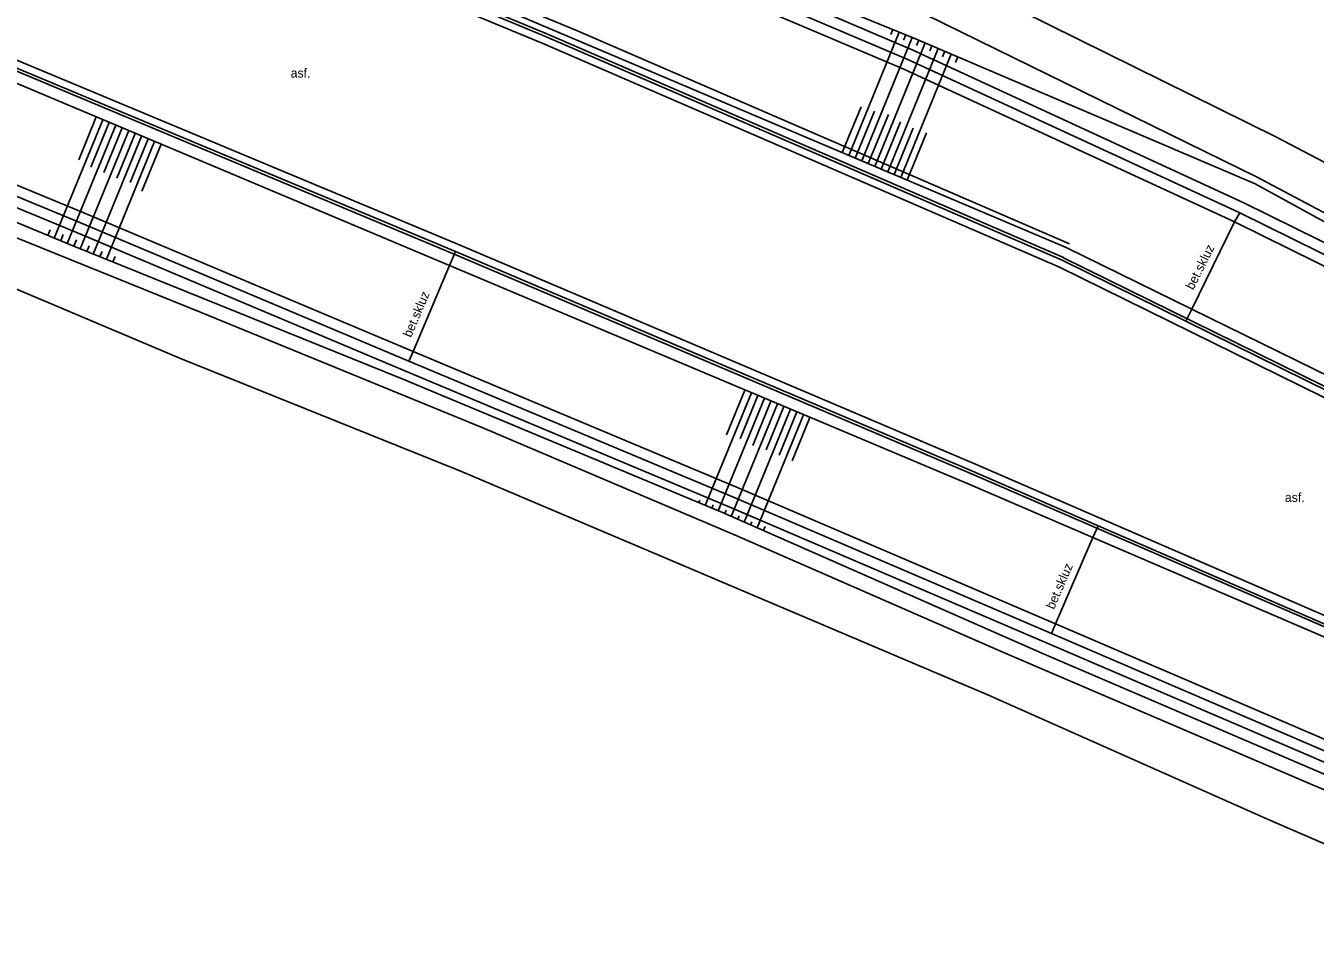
# Model space of a CAD drawing. Extents: x -539244 to -537359, y -1183785 to -1181851.
# Drawn here: x -538924.1 to -538832.5, y -1182677.3 to -1182612 of the extents above; entities that cross this region are included whole.
import ezdxf

# ---------------------------------------------------------------- set-up
doc = ezdxf.new("R2010")
doc.units = 0
for name, color, linetype in [('Vrstva 10', 7, 'Continuous'), ('Vrstva 11', 7, 'Continuous'), ('Vrstva 14', 7, 'Continuous'), ('Vrstva 15', 7, 'Continuous'), ('Vrstva 40', 7, 'Continuous'), ('Vrstva 7', 7, 'Continuous'), ('Vrstva 9', 7, 'Continuous')]:
    doc.layers.add(name, color=color, linetype=linetype)

msp = doc.modelspace()

# ---------------------------------------------------------------- linework, layer by layer
at = {"layer": 'Vrstva 10'}
for p, q in [((-538924.337, -1182597.828), (-538887.39, -1182613.259)), ((-538893.334, -1182627.555), (-538930.254, -1182612.142)), ((-538887.39, -1182613.259), (-538850.656, -1182629.164)), ((-538856.619, -1182643.169), (-538893.334, -1182627.555)), ((-538850.656, -1182629.164), (-538814.624, -1182646.956)), ((-538819.962, -1182659.089), (-538856.619, -1182643.169))]:
    msp.add_line(p, q, dxfattribs=at)
at = {"layer": 'Vrstva 11'}
for p, q in [((-538885.61, -1182603.288), (-538861.117, -1182613.718)), ((-538886.196, -1182604.669), (-538861.725, -1182615.09)), ((-538835.249, -1182619.943), (-538859.01, -1182608.173)), ((-538860.122, -1182611.235), (-538836.673, -1182622.761)), ((-538893.562, -1182628.06), (-538930.448, -1182612.63)), ((-538850.46, -1182628.676), (-538887.155, -1182612.777)), ((-538861.117, -1182613.718), (-538837.574, -1182624.599)), ((-538861.725, -1182615.09), (-538838.222, -1182625.953)), ((-538942.593, -1182615.965), (-538919.942, -1182625.307)), ((-538943.163, -1182617.353), (-538920.52, -1182626.691)), ((-538808.913, -1182633.777), (-538835.249, -1182619.943)), ((-538836.673, -1182622.761), (-538810.569, -1182636.578)), ((-538911.614, -1182632.401), (-538929.942, -1182624.965)), ((-538837.574, -1182624.599), (-538811.283, -1182637.609)), ((-538919.942, -1182625.307), (-538896.572, -1182635.153)), ((-538838.222, -1182625.953), (-538811.987, -1182638.935)), ((-538920.52, -1182626.691), (-538897.154, -1182636.535)), ((-538931.535, -1182627.858), (-538913.097, -1182635.659)), ((-538856.84, -1182643.666), (-538893.562, -1182628.06)), ((-538891.614, -1182640.59), (-538911.614, -1182632.401)), ((-538913.097, -1182635.659), (-538893.123, -1182643.681)), ((-538896.572, -1182635.153), (-538873.648, -1182644.778)), ((-538897.154, -1182636.535), (-538874.234, -1182646.158)), ((-538873.569, -1182648.257), (-538891.614, -1182640.59)), ((-538893.123, -1182643.681), (-538875.16, -1182651.311)), ((-538873.648, -1182644.778), (-538850.939, -1182654.516)), ((-538874.234, -1182646.158), (-538851.531, -1182655.894)), ((-538854.681, -1182656.524), (-538873.569, -1182648.257)), ((-538875.16, -1182651.311), (-538855.698, -1182659.568)), ((-538850.939, -1182654.516), (-538828.029, -1182664.362)), ((-538851.531, -1182655.894), (-538828.625, -1182665.738)), ((-538834.835, -1182665.026), (-538854.681, -1182656.524)), ((-538855.698, -1182659.568), (-538835.898, -1182668.376)), ((-538813.635, -1182674.161), (-538834.835, -1182665.026)), ((-538835.898, -1182668.376), (-538815.229, -1182677.343))]:
    msp.add_line(p, q, dxfattribs=at)
for points in [[(-538887.155, -1182612.777), (-538889.267, -1182611.896), (-538924.15, -1182597.347)], [(-538814.415, -1182646.467), (-538841.685, -1182633.007), (-538850.46, -1182628.676)], [(-538820.186, -1182659.572), (-538847.918, -1182647.538), (-538856.84, -1182643.666)]]:
    msp.add_lwpolyline(points, dxfattribs=at)
at = {"layer": 'Vrstva 14'}
for p, q in [((-538860.89, -1182612.942), (-538885.516, -1182602.878)), ((-538885.902, -1182603.979), (-538861.421, -1182614.404)), ((-538836.772, -1182623.239), (-538860.89, -1182612.942)), ((-538861.421, -1182614.404), (-538837.898, -1182625.276)), ((-538942.878, -1182616.659), (-538920.231, -1182625.999)), ((-538920.906, -1182627.577), (-538943.539, -1182618.188)), ((-538811.065, -1182637.351), (-538836.772, -1182623.239)), ((-538920.231, -1182625.999), (-538896.863, -1182635.844)), ((-538897.336, -1182637.099), (-538920.906, -1182627.577)), ((-538893.987, -1182629.061), (-538893.562, -1182628.06)), ((-538841.685, -1182633.007), (-538841.258, -1182632.15)), ((-538896.863, -1182635.844), (-538873.941, -1182645.468)), ((-538874.597, -1182646.601), (-538897.336, -1182637.099)), ((-538873.941, -1182645.468), (-538851.235, -1182655.205)), ((-538851.747, -1182656.676), (-538874.597, -1182646.601)), ((-538848.285, -1182648.385), (-538847.918, -1182647.538)), ((-538851.235, -1182655.205), (-538828.327, -1182665.05)), ((-538828.86, -1182666.467), (-538851.747, -1182656.676))]:
    msp.add_line(p, q, dxfattribs=at)
for points in [[(-538924.016, -1182596.476), (-538889.018, -1182611.31), (-538850.178, -1182627.773)], [(-538930.83, -1182613.543), (-538893.987, -1182629.061), (-538857.158, -1182644.574)], [(-538841.258, -1182632.15), (-538838.222, -1182625.953), (-538837.849, -1182625.3)], [(-538837.898, -1182625.276), (-538837.849, -1182625.3), (-538811.635, -1182638.272)], [(-538814.049, -1182645.503), (-538841.258, -1182632.15), (-538850.178, -1182627.773)], [(-538896.863, -1182635.844), (-538896.572, -1182635.153), (-538893.987, -1182629.061)], [(-538857.158, -1182644.574), (-538848.285, -1182648.385), (-538820.423, -1182660.354)], [(-538851.235, -1182655.205), (-538850.939, -1182654.516), (-538848.285, -1182648.385)]]:
    msp.add_lwpolyline(points, dxfattribs=at)
at = {"layer": 'Vrstva 15'}
for p, q in [((-538865.624, -1182621.226), (-538862.037, -1182612.473)), ((-538864.703, -1182621.616), (-538861.112, -1182612.851)), ((-538862.642, -1182612.632), (-538862.5, -1182612.284)), ((-538861.728, -1182613.038), (-538861.574, -1182612.662)), ((-538860.805, -1182613.423), (-538860.65, -1182613.045)), ((-538863.782, -1182622.007), (-538860.19, -1182613.241)), ((-538862.861, -1182622.397), (-538859.27, -1182613.634)), ((-538861.94, -1182622.787), (-538858.35, -1182614.026)), ((-538859.877, -1182613.794), (-538859.731, -1182613.437)), ((-538858.97, -1182614.218), (-538858.811, -1182613.83)), ((-538858.057, -1182614.63), (-538857.89, -1182614.223)), ((-538920.314, -1182621.532), (-538919.07, -1182618.496)), ((-538866.084, -1182621.031), (-538864.747, -1182617.768)), ((-538865.163, -1182621.421), (-538863.796, -1182618.084)), ((-538864.242, -1182621.812), (-538862.815, -1182618.328)), ((-538922.055, -1182627.1), (-538918.609, -1182618.691)), ((-538921.132, -1182627.483), (-538917.688, -1182619.078)), ((-538920.206, -1182627.86), (-538916.767, -1182619.466)), ((-538919.449, -1182622.056), (-538918.149, -1182618.884)), ((-538918.526, -1182622.446), (-538917.226, -1182619.273)), ((-538863.322, -1182622.202), (-538861.948, -1182618.849)), ((-538862.401, -1182622.592), (-538861.045, -1182619.283)), ((-538919.278, -1182628.235), (-538915.844, -1182619.855)), ((-538918.351, -1182628.609), (-538914.923, -1182620.243)), ((-538917.611, -1182622.849), (-538916.305, -1182619.661)), ((-538916.657, -1182623.155), (-538915.384, -1182620.049)), ((-538915.825, -1182623.763), (-538914.462, -1182620.437)), ((-538861.48, -1182622.983), (-538860.101, -1182619.617)), ((-538922.517, -1182626.909), (-538922.352, -1182626.505)), ((-538921.594, -1182627.292), (-538921.409, -1182626.841)), ((-538920.668, -1182627.673), (-538920.482, -1182627.218)), ((-538919.741, -1182628.048), (-538919.575, -1182627.642)), ((-538918.815, -1182628.422), (-538918.661, -1182628.046)), ((-538917.887, -1182628.796), (-538917.727, -1182628.405)), ((-538875.813, -1182646.093), (-538872.536, -1182638.097)), ((-538874.89, -1182646.478), (-538871.615, -1182638.485)), ((-538874.299, -1182641.078), (-538872.997, -1182637.902)), ((-538873.334, -1182641.36), (-538872.076, -1182638.291)), ((-538872.446, -1182641.832), (-538871.154, -1182638.679)), ((-538873.973, -1182646.876), (-538870.693, -1182638.873)), ((-538873.057, -1182647.28), (-538869.771, -1182639.262)), ((-538872.142, -1182647.683), (-538868.85, -1182639.649)), ((-538871.491, -1182642.139), (-538870.232, -1182639.067)), ((-538870.565, -1182642.516), (-538869.311, -1182639.455)), ((-538869.653, -1182642.928), (-538868.389, -1182639.843)), ((-538876.274, -1182645.9), (-538876.199, -1182645.716)), ((-538875.352, -1182646.286), (-538875.258, -1182646.057)), ((-538874.43, -1182646.675), (-538874.33, -1182646.43)), ((-538873.515, -1182647.078), (-538873.412, -1182646.827)), ((-538872.6, -1182647.482), (-538872.511, -1182647.265)), ((-538871.685, -1182647.885), (-538871.569, -1182647.603))]:
    msp.add_line(p, q, dxfattribs=at)
at = {"layer": 'Vrstva 7'}
msp.add_line((-538849.957, -1182627.52), (-538885.009, -1182612.336), dxfattribs=at)
msp.add_lwpolyline([(-538885.009, -1182612.336), (-538888.787, -1182610.766), (-538923.885, -1182596.184)], dxfattribs=at)
at = {"layer": 'Vrstva 9'}
for p, q in [((-538887.078, -1182612.592), (-538924.073, -1182597.162)), ((-538930.524, -1182612.815), (-538893.639, -1182628.245)), ((-538850.38, -1182628.492), (-538887.075, -1182612.593)), ((-538893.639, -1182628.245), (-538856.918, -1182643.85)), ((-538814.339, -1182646.282), (-538850.371, -1182628.497)), ((-538856.918, -1182643.85), (-538820.239, -1182659.767))]:
    msp.add_line(p, q, dxfattribs=at)

# ---------------------------------------------------------------- texts
at = {"layer": 'Vrstva 40'}
for p in [(-538905.263, -1182615.7), (-538834.652, -1182645.85)]:
    msp.add_text('asf.', height=0.65, dxfattribs=at).set_placement(p)
for rotation, p in [(63.53589, (-538841.16, -1182630.831)), (67.04077, (-538896.714, -1182634.212)), (66.60508, (-538851.053, -1182653.527))]:
    msp.add_text('bet.skluz', height=0.65, rotation=rotation, dxfattribs=at).set_placement(p)

doc.saveas('drawing.dxf')
